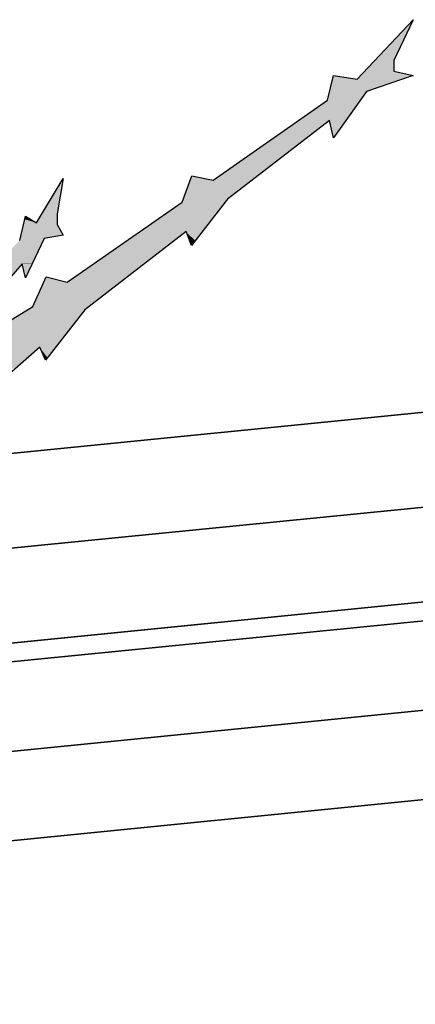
# Model space of a CAD drawing. Header units: millimetres. Extents: x 0 to 16721, y 217 to 10981.
# Tile 364 of 394: x 7703 to 7850, y 5954 to 6319. Entities that reach past the tile are written whole.
import ezdxf

# ---------------------------------------------------------------- set-up
doc = ezdxf.new("R2010")
doc.units = ezdxf.units.MM
doc.layers.add('PDF_PSS & TL', color=7, linetype='Continuous', true_color=0x7fffdf)

msp = doc.modelspace()

# ---------------------------------------------------------------- linework, layer by layer
at = {"layer": 'PDF_PSS & TL', "color": 7, "lineweight": 25}
for points in [[(7828.09, 6297.17), (7848.88, 6319.26)], [(7848.88, 6319.26), (7841.73, 6304.06), (7841.73, 6300.16)], [(7817.04, 6289.37), (7819.25, 6298.6), (7828.09, 6297.17)], [(7848.88, 6298.6), (7831.47, 6292.62)], [(7841.73, 6300.16), (7848.88, 6298.6)], [(7774.54, 6259.74), (7817.04, 6289.37)], [(7831.47, 6292.62), (7819.25, 6275.47)], [(7817.82, 6281.83), (7779.87, 6252.59)], [(7819.25, 6275.47), (7817.82, 6281.83)], [(7708.91, 6243.88), (7718.79, 6260.26)], [(7712.55, 6223.87), (7720.35, 6221.79), (7763.1, 6251.55), (7766.61, 6261.3)], [(7718.79, 6260.26), (7716.58, 6247.26), (7716.58, 6243.24)], [(7766.62, 6261.3), (7774.54, 6259.74)], [(7779.87, 6252.59), (7766.49, 6235.44)], [(7702.68, 6237.26), (7704.88, 6246.35)], [(7704.89, 6246.35), (7708.91, 6243.89)], [(7716.58, 6243.23), (7718.79, 6239.34)], [(7718.79, 6239.34), (7711.77, 6238.04)], [(7764.54, 6240.64), (7726.85, 6211.53)], [(7766.49, 6235.44), (7764.54, 6240.64)], [(7711.77, 6238.04), (7704.89, 6223.48)], [(7704.89, 6223.48), (7703.59, 6228.68), (7687.86, 6210.75)], [(7707.61, 6212.82), (7712.55, 6223.87)], [(7669.67, 6189.56), (7707.61, 6212.82)], [(7726.85, 6211.53), (7712.29, 6192.94)], [(7710.21, 6197.75), (7634.97, 6131.73)], [(7712.29, 6192.94), (7710.21, 6197.75)]]:
    msp.add_lwpolyline(points, dxfattribs=at)
at = {"layer": 'PDF_PSS & TL', "color": 4, "lineweight": 25}
for points in [[(9262.65, 6315.86), (8844.45, 6274.14), (8448.22, 6232.69), (8038.35, 6192.01), (7660.05, 6154.32), (7202.62, 6107.54), (6840.83, 6069.07), (6469.42, 6033.08), (6129.33, 5997.99), (5712.05, 5954.97), (5350.26, 5914.95), (4896.33, 5864.79), (4567.93, 5827.36), (4205.36, 5786.03), (3794.45, 5739.64), (3375.48, 5692.47)], [(3375.48, 5692.47), (3794.45, 5739.64), (4205.36, 5786.03), (4567.93, 5827.36), (4896.33, 5864.79), (5350.26, 5914.95), (5712.05, 5954.97), (6129.33, 5997.99), (6469.42, 6033.08), (6840.83, 6069.07), (7202.62, 6107.54), (7660.05, 6154.32), (8038.35, 6192.01), (8448.22, 6232.69), (8844.45, 6274.14), (9262.65, 6315.86)], [(9266.28, 6281.03), (8848.09, 6239.31), (8451.73, 6197.86), (8041.86, 6157.18), (7663.56, 6119.49), (7206.25, 6072.71), (6844.46, 6034.25), (6472.92, 5998.38), (6132.96, 5963.16), (5715.68, 5920.15), (5354.02, 5880.12), (4900.22, 5829.96), (4571.96, 5792.53), (4209.39, 5751.21), (3798.34, 5704.81), (3379.5, 5657.77)], [(3379.5, 5657.77), (3798.34, 5704.81), (4209.39, 5751.21), (4571.96, 5792.53), (4900.22, 5829.96), (5354.02, 5880.12), (5715.68, 5920.15), (6132.96, 5963.16), (6472.92, 5998.38), (6844.46, 6034.25), (7206.25, 6072.71), (7663.56, 6119.49), (8041.86, 6157.18), (8451.73, 6197.86), (8848.09, 6239.31), (9266.28, 6281.03)], [(9269.78, 6246.2), (8851.59, 6204.48), (8455.23, 6163.03), (8045.36, 6122.35), (7667.06, 6084.67), (7209.88, 6037.88), (6847.96, 5999.42), (6476.42, 5963.55), (6136.47, 5928.46), (5719.44, 5885.32), (5357.91, 5845.42), (4904.11, 5795.26), (4575.85, 5757.83), (4213.28, 5716.51), (3802.23, 5670.11), (3383.39, 5622.94)], [(3383.39, 5622.94), (3802.23, 5670.11), (4213.28, 5716.51), (4575.85, 5757.83), (4904.11, 5795.26), (5357.91, 5845.42), (5719.44, 5885.32), (6136.47, 5928.46), (6476.42, 5963.55), (6847.96, 5999.42), (7209.88, 6037.88), (7667.06, 6084.67), (8045.36, 6122.35), (8455.23, 6163.03), (8851.59, 6204.48), (9269.78, 6246.2)]]:
    msp.add_lwpolyline(points, dxfattribs=at)
at = {"layer": 'PDF_PSS & TL', "color": 2, "lineweight": 25}
for points in [[(9270.43, 6239.18), (8852.37, 6197.47), (8456.01, 6156.14), (8046, 6115.34), (7667.84, 6077.78), (7210.53, 6030.87), (6848.61, 5992.53), (6477.07, 5956.53), (6137.24, 5921.45), (5720.22, 5878.43), (5358.69, 5838.41), (4904.89, 5788.24), (4576.62, 5750.82), (4214.05, 5709.49), (3803.01, 5663.1), (3384.17, 5616.05)], [(3384.17, 5616.05), (3803.01, 5663.1), (4214.05, 5709.49), (4576.62, 5750.82), (4904.89, 5788.24), (5358.69, 5838.41), (5720.22, 5878.43), (6137.24, 5921.45), (6477.07, 5956.53), (6848.61, 5992.53), (7210.53, 6030.87), (7667.84, 6077.78), (8046, 6115.34), (8456.01, 6156.14), (8852.37, 6197.47), (9270.43, 6239.18)], [(9273.8, 6206.43), (8855.61, 6164.59), (8459.38, 6123.26), (8049.25, 6082.46), (7671.08, 6044.9), (7214.04, 5998.12), (6851.98, 5959.65), (6480.32, 5923.65), (6140.62, 5888.57), (5723.73, 5845.55), (5362.32, 5805.66), (4908.52, 5755.49), (4580.39, 5718.07), (4217.82, 5676.74), (3806.65, 5630.35), (3387.81, 5583.17)], [(3387.81, 5583.17), (3806.65, 5630.35), (4217.82, 5676.74), (4580.39, 5718.07), (4908.52, 5755.49), (5362.32, 5805.66), (5723.73, 5845.55), (6140.62, 5888.57), (6480.32, 5923.65), (6851.98, 5959.65), (7214.04, 5998.12), (7671.08, 6044.9), (8049.25, 6082.46), (8459.38, 6123.26), (8855.61, 6164.59), (9273.8, 6206.43)], [(9277.05, 6173.55), (8858.99, 6131.84), (8462.63, 6090.38), (8052.5, 6049.71), (7674.46, 6012.02), (7217.41, 5965.24), (6855.36, 5926.77), (6483.56, 5890.9), (6143.99, 5855.82), (5727.23, 5812.8), (5365.83, 5772.78), (4912.29, 5722.61), (4584.16, 5685.32), (4221.46, 5643.99), (3810.41, 5597.47), (3391.57, 5550.43)], [(3391.57, 5550.43), (3810.41, 5597.47), (4221.46, 5643.99), (4584.16, 5685.32), (4912.29, 5722.61), (5365.83, 5772.78), (5727.23, 5812.8), (6143.99, 5855.82), (6483.56, 5890.9), (6855.36, 5926.77), (7217.41, 5965.24), (7674.46, 6012.02), (8052.5, 6049.71), (8462.63, 6090.38), (8858.99, 6131.84), (9277.05, 6173.55)]]:
    msp.add_lwpolyline(points, dxfattribs=at)
at = {"layer": 'PDF_PSS & TL', "transparency": 33554559}
for points in [[(7848.88, 6319.26), (7841.73, 6304.06), (7834.58, 6304.06)], [(7834.58, 6304.06), (7841.73, 6300.16), (7830.82, 6300.16)], [(7841.73, 6304.06), (7834.58, 6304.06), (7841.73, 6300.16)], [(7818.99, 6297.17), (7831.47, 6292.62), (7817.82, 6292.62)], [(7819.25, 6298.6), (7828.09, 6297.17), (7818.99, 6297.17)], [(7844.85, 6297.17), (7818.99, 6297.17), (7831.47, 6292.62)], [(7829.39, 6298.6), (7844.85, 6297.17), (7828.09, 6297.17)], [(7830.82, 6300.16), (7848.88, 6298.6), (7829.39, 6298.6)], [(7848.88, 6298.6), (7829.39, 6298.6), (7844.85, 6297.17)], [(7841.73, 6300.16), (7830.82, 6300.16), (7848.88, 6298.6)], [(7817.04, 6289.37), (7823.8, 6281.83), (7806.25, 6281.83)], [(7817.82, 6292.62), (7829.26, 6289.37), (7817.04, 6289.37)], [(7829.26, 6289.37), (7817.04, 6289.37), (7823.8, 6281.83)], [(7831.47, 6292.62), (7817.82, 6292.62), (7829.26, 6289.37)], [(7806.25, 6281.83), (7809.5, 6275.47), (7797.03, 6275.47)], [(7817.82, 6281.83), (7806.25, 6281.83), (7809.5, 6275.47)], [(7817.82, 6281.83), (7823.8, 6281.83), (7819.25, 6275.47)], [(7797.03, 6275.47), (7789.1, 6259.74), (7774.54, 6259.74)], [(7809.5, 6275.47), (7797.03, 6275.47), (7789.1, 6259.74)], [(7718.79, 6260.26), (7718.66, 6259.74), (7718.4, 6259.74)], [(7766.23, 6260.26), (7774.54, 6259.74), (7765.97, 6259.74)], [(7766.62, 6261.3), (7771.94, 6260.26), (7766.23, 6260.26)], [(7771.94, 6260.26), (7766.23, 6260.26), (7774.54, 6259.74)], [(7718.4, 6259.74), (7716.58, 6247.26), (7710.86, 6247.26)], [(7718.66, 6259.74), (7718.4, 6259.74), (7716.58, 6247.26)], [(7765.97, 6259.74), (7779.87, 6252.59), (7763.5, 6252.59)], [(7789.1, 6259.74), (7765.97, 6259.74), (7779.87, 6252.59)], [(7763.11, 6251.55), (7770.51, 6240.64), (7747.38, 6240.64)], [(7763.5, 6252.59), (7779.09, 6251.55), (7763.11, 6251.55)], [(7779.09, 6251.55), (7763.11, 6251.55), (7770.51, 6240.64)], [(7779.87, 6252.59), (7763.5, 6252.59), (7779.09, 6251.55)], [(7704.89, 6246.35), (7706.83, 6245.18), (7704.5, 6245.18)], [(7710.86, 6247.26), (7716.58, 6243.89), (7708.91, 6243.89)], [(7716.58, 6247.26), (7710.86, 6247.26), (7716.58, 6243.89)], [(7704.11, 6243.23), (7718.79, 6239.34), (7703.2, 6239.34)], [(7704.24, 6243.88), (7716.58, 6243.24), (7704.11, 6243.24)], [(7716.58, 6243.23), (7704.11, 6243.23), (7718.79, 6239.34)], [(7704.5, 6245.18), (7708.91, 6243.89), (7704.24, 6243.89)], [(7716.58, 6243.88), (7704.24, 6243.88), (7716.58, 6243.24)], [(7706.83, 6245.18), (7704.5, 6245.18), (7708.91, 6243.89)], [(7703.2, 6239.34), (7711.77, 6238.04), (7702.81, 6238.04)], [(7718.79, 6239.34), (7703.2, 6239.34), (7711.77, 6238.04)], [(7746.6, 6240.12), (7740.23, 6221.79), (7720.35, 6221.79)], [(7763.76, 6240.12), (7746.6, 6240.12), (7740.23, 6221.79)], [(7747.38, 6240.64), (7763.76, 6240.12), (7746.6, 6240.12)], [(7764.54, 6240.64), (7747.38, 6240.64), (7763.76, 6240.12)], [(7770.51, 6240.64), (7764.54, 6240.64), (7770.12, 6240.12)], [(7764.54, 6240.64), (7770.12, 6240.12), (7764.8, 6240.12)], [(7764.8, 6240.12), (7765.84, 6237.26), (7767.91, 6237.26)], [(7764.8, 6240.12), (7770.12, 6240.12), (7767.91, 6237.26)], [(7702.68, 6237.26), (7707.35, 6228.68), (7693.71, 6228.68)], [(7702.81, 6238.04), (7711.38, 6237.26), (7702.68, 6237.26)], [(7711.38, 6237.26), (7702.68, 6237.26), (7707.35, 6228.68)], [(7711.77, 6238.04), (7702.81, 6238.04), (7711.38, 6237.26)], [(7765.84, 6237.26), (7767.91, 6237.26), (7766.49, 6235.44)], [(7693.71, 6228.68), (7703.46, 6228.55), (7693.58, 6228.55)], [(7703.46, 6228.55), (7693.58, 6228.55), (7695.53, 6219.32)], [(7703.59, 6228.68), (7693.71, 6228.68), (7703.46, 6228.55)], [(7707.35, 6228.68), (7703.59, 6228.68), (7707.22, 6228.55)], [(7703.59, 6228.68), (7707.22, 6228.55), (7703.59, 6228.55)], [(7707.22, 6228.55), (7703.59, 6228.55), (7705.02, 6223.87)], [(7703.59, 6228.55), (7705.02, 6223.87), (7704.76, 6223.87)], [(7704.76, 6223.87), (7705.01, 6223.87), (7704.88, 6223.48)], [(7712.55, 6223.87), (7713.85, 6223.48), (7712.42, 6223.48)], [(7711.64, 6221.79), (7728.67, 6212.83), (7707.62, 6212.83)], [(7712.42, 6223.48), (7720.35, 6221.79), (7711.64, 6221.79)], [(7740.23, 6221.79), (7711.64, 6221.79), (7728.67, 6212.83)], [(7713.85, 6223.48), (7712.42, 6223.48), (7720.35, 6221.79)], [(7707.62, 6212.82), (7726.85, 6211.52), (7705.28, 6211.52)], [(7728.67, 6212.82), (7707.62, 6212.82), (7726.85, 6211.52)], [(7705.28, 6211.53), (7716.19, 6197.75), (7683.05, 6197.75)], [(7726.85, 6211.53), (7705.28, 6211.53), (7716.19, 6197.75)], [(7683.05, 6197.75), (7709.69, 6197.36), (7682.4, 6197.36)], [(7709.69, 6197.36), (7682.4, 6197.36), (7700.73, 6189.56)], [(7710.21, 6197.75), (7683.05, 6197.75), (7709.69, 6197.36)], [(7716.19, 6197.75), (7710.21, 6197.75), (7715.8, 6197.36)], [(7710.21, 6197.75), (7715.8, 6197.36), (7710.34, 6197.36)], [(7710.34, 6197.36), (7711.9, 6193.72), (7713.07, 6193.72)], [(7710.34, 6197.36), (7715.8, 6197.36), (7713.07, 6193.72)], [(7711.9, 6193.72), (7713.07, 6193.72), (7712.29, 6192.94)]]:
    msp.add_solid(points, dxfattribs=at)

doc.saveas('drawing.dxf')
